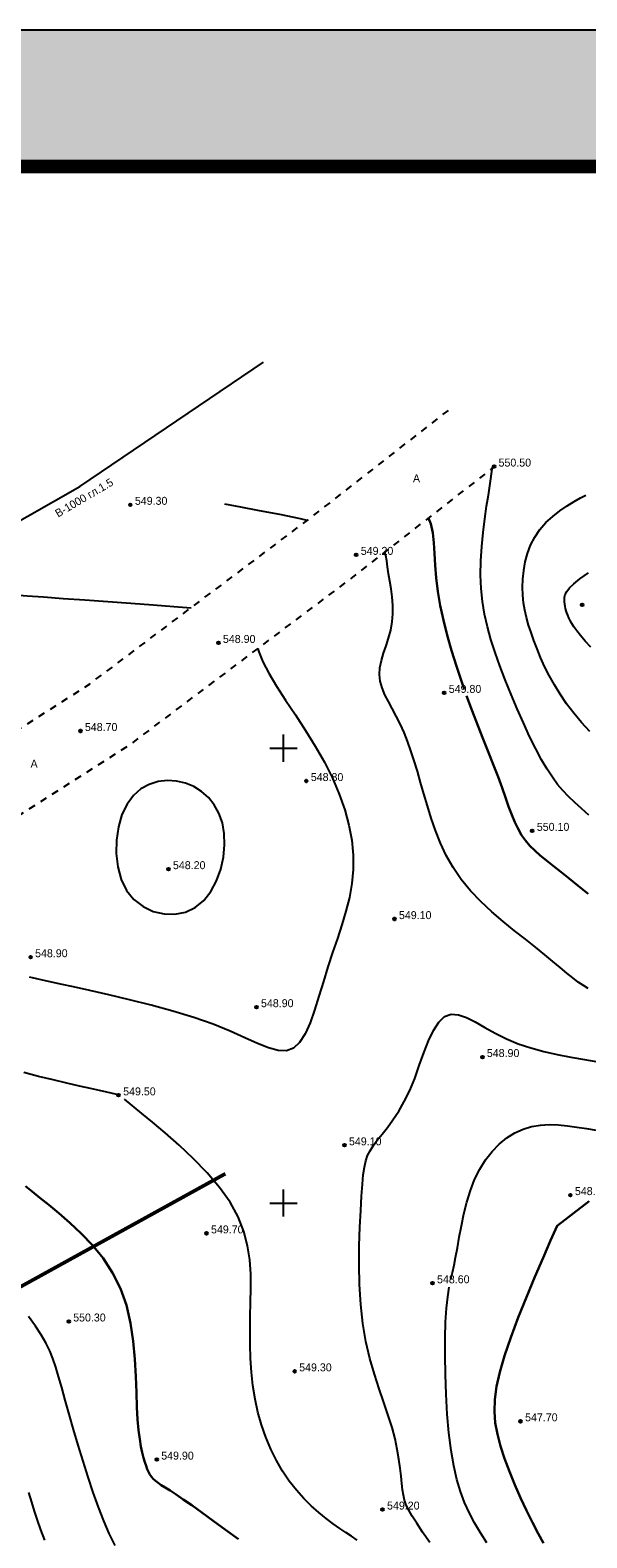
# Model space of a CAD drawing. Extents: x 10527 to 38813, y 13847 to 37526.
# Tile 987 of 1056: x 36025 to 36086, y 37051 to 37217. Entities that reach past the tile are written whole.
import ezdxf

# ---------------------------------------------------------------- set-up
doc = ezdxf.new("R2010")
doc.units = 0
doc.header["$LTSCALE"] = 0.5
doc.header["$MEASUREMENT"] = 0
doc.header["$PDMODE"] = 32
doc.header["$PDSIZE"] = 0.3
for name, pattern in [('CONTI', [0]), ('Д_ТРОТ_ТРУБА', [3, 1.5, -1.5]), ('ДОРОГИ_СТРОЯЩ', [9, 8, -1])]:
    doc.linetypes.add(name, pattern=pattern)
for name, color, linetype in [('(004) Точки рельефа', 7, 'Continuous'), ('(014) Водопровод', 5, 'ИК_Водопровод -------в--------'), ('(025) Дорога', 7, 'Continuous'), ('GORIZDEFAULT', 32, 'CONTI'), ('PI_TTDEFAULT', 5, 'CONTI'), ('SETKR', 2, 'CONTI'), ('ХХХ автодор (К)', 7, 'ИК_Водопровод -------в--------'), ('ХХХ оформление', 7, 'ИК_Водопровод -------в--------')]:
    doc.layers.add(name, color=color, linetype=linetype)
doc.layers.add('(032) Горизонтали утолщенные', color=32, linetype='Continuous', lineweight=30)
doc.layers.add('.', color=7, linetype='Continuous', lineweight=15)
doc.styles.add('BM-431', font='txt')
doc.styles.add('D-431', font='txt')
doc.styles.get("Standard").update_dxf_attribs({"font": 'times.ttf'})
doc.linetypes.add('ИК_Водопровод -------в--------', pattern='A,9,-0.6,["В",Standard,S=1.2,R=0,X=0,Y=-0.6],-1.2', length=10.8)

# ---------------------------------------------------------------- blocks, each defined once
blk = doc.blocks.new('BL_333')
at = {"color": 0}
for p, q in [((-1.5, 0), (1.5, 0)), ((0, -1.5), (0, 1.5))]:
    blk.add_line(p, q, dxfattribs=at)
blk = doc.blocks.new('gergrgrre')
at = {"layer": '(014) Водопровод', "elevation": 1.82, "flags": 128}
blk.add_lwpolyline([(359950.1, 4200775.95), (359978.95, 4200791.49), (360008.62, 4200807.48), (360029.1, 4200818.51), (360041.27, 4200825.07), (360070.41, 4200840.17), (360102.97, 4200858.83), (360166.6, 4200896.43), (360296.36, 4200972.48), (360388.58, 4201019.44), (360467.43, 4201064.15), (360558.05, 4201111.93), (360748.18, 4201205.15), (360877.58, 4201278.73), (360897.82, 4201292.4)], dxfattribs=at)
at = {"layer": '(025) Дорога', "linetype": 'Д_ТРОТ_ТРУБА', "flags": 128}
for points in [[(359950.77, 4200759.67), (360039.39, 4200802.61), (360068.13, 4200815.86), (360088.11, 4200826.11), (360107.65, 4200837.92), (360140.76, 4200859.72), (360175.04, 4200878.97), (360208.01, 4200897.64), (360269.11, 4200930.13), (360339.28, 4200967.95), (360367.33, 4200983.69), (360399.18, 4201001.39), (360435.85, 4201021), (360469.85, 4201037.68), (360521.22, 4201065.05), (360604.68, 4201110.68), (360643.59, 4201126.96), (360659.31, 4201134.03), (360687.24, 4201147.15), (360720.55, 4201164.53), (360747.85, 4201180.35), (360794.65, 4201206.54), (360847.36, 4201237.09), (360878.65, 4201257.01), (360902.72, 4201275.09), (360918.31, 4201287.23)], [(359954, 4200750.93), (360042.86, 4200795.4), (360071.63, 4200808.66), (360092.01, 4200819.12), (360111.92, 4200831.15), (360144.92, 4200852.88), (360178.97, 4200872), (360211.86, 4200890.63), (360272.89, 4200923.07), (360343.14, 4200960.94), (360371.23, 4200976.7), (360403.01, 4200994.36), (360439.5, 4201013.87), (360473.5, 4201030.56), (360525.02, 4201058.01), (360608.15, 4201103.46), (360646.67, 4201119.58), (360662.65, 4201126.76), (360690.79, 4201139.98), (360724.41, 4201157.51), (360751.81, 4201173.4), (360798.61, 4201199.58), (360851.52, 4201230.25), (360883.2, 4201250.43), (360907.58, 4201268.73), (360923.23, 4201280.92)]]:
    blk.add_lwpolyline(points, dxfattribs=at)
at = {"layer": '(032) Горизонтали утолщенные', "color": 32}
for points in [[(360919.88, 4201256.51, 550), (360919.73, 4201256.92, 550), (360919.59, 4201257.33, 550), (360919.03, 4201259.01, 550), (360918.5, 4201260.71, 550), (360918.02, 4201262.4, 550), (360917.6, 4201264.05, 550), (360917.25, 4201265.67, 550), (360916.98, 4201267.22, 550), (360916.79, 4201268.7, 550), (360916.68, 4201270.09, 550), (360916.62, 4201271.38, 550), (360916.56, 4201272.56, 550), (360916.45, 4201273.64, 550), (360916.23, 4201274.62, 550), (360915.96, 4201275.26, 550)], [(360933.52, 4201233.99, 550), (360932.44, 4201234.85, 550), (360931.44, 4201235.66, 550), (360930.52, 4201236.39, 550), (360929.69, 4201237.05, 550), (360928.94, 4201237.64, 550), (360928.26, 4201238.19, 550), (360927.65, 4201238.73, 550), (360927.11, 4201239.27, 550), (360926.63, 4201239.83, 550), (360926.19, 4201240.44, 550), (360925.81, 4201241.11, 550), (360925.46, 4201241.85, 550), (360925.12, 4201242.67, 550), (360924.78, 4201243.57, 550), (360924.43, 4201244.56, 550), (360924.05, 4201245.64, 550), (360923.61, 4201246.82, 550), (360923.12, 4201248.11, 550), (360922.58, 4201249.5, 550), (360921.99, 4201250.96, 550), (360921.39, 4201252.49, 550), (360920.77, 4201254.08, 550), (360920.16, 4201255.72, 550)], [(360928.62, 4201162.6, 548), (360928.03, 4201163.67, 548), (360927.4, 4201164.88, 548), (360926.75, 4201166.19, 548), (360926.09, 4201167.59, 548), (360925.45, 4201169.03, 548), (360924.86, 4201170.49, 548), (360924.33, 4201171.92, 548), (360923.88, 4201173.29, 548), (360923.54, 4201174.58, 548), (360923.31, 4201175.83, 548), (360923.22, 4201177.09, 548), (360923.26, 4201178.4, 548), (360923.45, 4201179.83, 548), (360923.8, 4201181.41, 548), (360924.32, 4201183.19, 548), (360925.01, 4201185.21, 548), (360925.83, 4201187.4, 548), (360926.73, 4201189.65, 548), (360927.66, 4201191.88, 548), (360928.57, 4201193.99, 548), (360929.4, 4201195.89, 548), (360930.11, 4201197.48, 548), (360933.64, 4201200.2, 548)], [(360895.04, 4201163.07, 550), (360893.62, 4201164.1, 550), (360892.27, 4201165.08, 550), (360891.02, 4201165.99, 550), (360889.91, 4201166.78, 550), (360888.97, 4201167.43, 550), (360888.18, 4201167.96, 550), (360887.53, 4201168.39, 550), (360886.99, 4201168.73, 550), (360886.56, 4201169.01, 550), (360886.2, 4201169.25, 550), (360885.91, 4201169.47, 550), (360885.67, 4201169.69, 550), (360885.47, 4201169.92, 550), (360885.3, 4201170.17, 550), (360885.15, 4201170.45, 550), (360885.01, 4201170.76, 550), (360884.88, 4201171.12, 550), (360884.74, 4201171.53, 550), (360884.6, 4201172.01, 550), (360884.46, 4201172.57, 550), (360884.31, 4201173.25, 550), (360884.18, 4201174.06, 550), (360884.05, 4201175.04, 550), (360883.95, 4201176.2, 550), (360883.87, 4201177.57, 550), (360883.82, 4201179.16, 550), (360883.76, 4201180.94, 550), (360883.66, 4201182.84, 550), (360883.48, 4201184.82, 550), (360883.18, 4201186.81, 550), (360882.72, 4201188.76, 550), (360882.07, 4201190.62, 550), (360881.2, 4201192.34, 550), (360880.15, 4201193.92, 550), (360878.99, 4201195.36, 550), (360877.75, 4201196.66, 550), (360876.5, 4201197.83, 550), (360875.29, 4201198.87, 550), (360874.18, 4201199.79, 550), (360873.2, 4201200.58, 550), (360872.36, 4201201.27, 550), (360871.63, 4201201.86, 550)]]:
    blk.add_polyline3d(points, dxfattribs=at)
at = {"layer": 'GORIZDEFAULT', "color": 32}
for points in [[(360933.61, 4201242.64, 550.5), (360932.79, 4201243.36, 550.5), (360932.05, 4201244.03, 550.5), (360931.38, 4201244.68, 550.5), (360930.76, 4201245.32, 550.5), (360930.17, 4201246.01, 550.5), (360929.6, 4201246.78, 550.5), (360929.02, 4201247.67, 550.5), (360928.41, 4201248.71, 550.5), (360927.76, 4201249.92, 550.5), (360927.09, 4201251.28, 550.5), (360926.4, 4201252.76, 550.5), (360925.71, 4201254.31, 550.5), (360925.04, 4201255.89, 550.5), (360924.41, 4201257.48, 550.5), (360923.82, 4201259.03, 550.5), (360923.29, 4201260.51, 550.5), (360922.83, 4201261.93, 550.5), (360922.44, 4201263.33, 550.5), (360922.13, 4201264.71, 550.5), (360921.9, 4201266.1, 550.5), (360921.75, 4201267.53, 550.5), (360921.69, 4201269.01, 550.5), (360921.72, 4201270.56, 550.5), (360921.82, 4201272.14, 550.5), (360921.97, 4201273.69, 550.5), (360922.16, 4201275.19, 550.5), (360922.36, 4201276.57, 550.5), (360922.56, 4201277.79, 550.5), (360922.72, 4201278.8, 550.5), (360923, 4201280.9, 550.5)], [(360933.71, 4201251.8, 551), (360932.81, 4201252.8, 551), (360931.96, 4201253.83, 551), (360931.16, 4201254.87, 551), (360930.45, 4201255.91, 551), (360929.81, 4201256.94, 551), (360929.24, 4201257.97, 551), (360928.74, 4201258.97, 551), (360928.3, 4201259.95, 551), (360927.91, 4201260.9, 551), (360927.56, 4201261.81, 551), (360927.25, 4201262.68, 551), (360926.98, 4201263.51, 551), (360926.75, 4201264.33, 551), (360926.57, 4201265.14, 551), (360926.43, 4201265.96, 551), (360926.35, 4201266.79, 551), (360926.32, 4201267.66, 551), (360926.34, 4201268.57, 551), (360926.44, 4201269.5, 551), (360926.61, 4201270.45, 551), (360926.86, 4201271.39, 551), (360927.2, 4201272.31, 551), (360927.65, 4201273.19, 551), (360928.21, 4201274.02, 551), (360928.88, 4201274.78, 551), (360929.63, 4201275.46, 551), (360930.43, 4201276.08, 551), (360931.23, 4201276.62, 551), (360932, 4201277.09, 551), (360932.69, 4201277.48, 551), (360933.28, 4201277.79, 551)], [(360902.62, 4201275.01, 549.5), (360901.89, 4201275.17, 549.5), (360899.59, 4201275.65, 549.5), (360897.35, 4201276.08, 549.5), (360895.3, 4201276.47, 549.5), (360893.55, 4201276.79, 549.5)], [(360933.83, 4201261.08, 551.5), (360933.2, 4201261.76, 551.5), (360932.68, 4201262.36, 551.5), (360932.27, 4201262.87, 551.5), (360931.95, 4201263.31, 551.5), (360931.72, 4201263.69, 551.5), (360931.54, 4201264.02, 551.5), (360931.41, 4201264.32, 551.5), (360931.3, 4201264.59, 551.5), (360931.2, 4201264.84, 551.5), (360931.12, 4201265.09, 551.5), (360931.05, 4201265.33, 551.5), (360931, 4201265.57, 551.5), (360930.96, 4201265.81, 551.5), (360930.93, 4201266.06, 551.5), (360930.92, 4201266.31, 551.5), (360930.94, 4201266.58, 551.5), (360931.01, 4201266.88, 551.5), (360931.18, 4201267.21, 551.5), (360931.48, 4201267.6, 551.5), (360931.95, 4201268.06, 551.5), (360932.63, 4201268.61, 551.5), (360933.56, 4201269.25, 551.5)], [(360933.54, 4201223.58, 549.5), (360933.01, 4201223.89, 549.5), (360932.44, 4201224.28, 549.5), (360931.84, 4201224.74, 549.5), (360931.18, 4201225.27, 549.5), (360930.46, 4201225.87, 549.5), (360929.65, 4201226.55, 549.5), (360928.75, 4201227.29, 549.5), (360927.74, 4201228.1, 549.5), (360926.62, 4201228.98, 549.5), (360925.42, 4201229.92, 549.5), (360924.17, 4201230.93, 549.5), (360922.92, 4201231.99, 549.5), (360921.71, 4201233.12, 549.5), (360920.57, 4201234.31, 549.5), (360919.54, 4201235.56, 549.5), (360918.66, 4201236.86, 549.5), (360917.91, 4201238.2, 549.5), (360917.27, 4201239.56, 549.5), (360916.73, 4201240.94, 549.5), (360916.26, 4201242.31, 549.5), (360915.84, 4201243.66, 549.5), (360915.46, 4201244.97, 549.5), (360915.09, 4201246.23, 549.5), (360914.74, 4201247.44, 549.5), (360914.39, 4201248.6, 549.5), (360914.03, 4201249.7, 549.5), (360913.66, 4201250.74, 549.5), (360913.27, 4201251.72, 549.5), (360912.86, 4201252.65, 549.5), (360912.42, 4201253.51, 549.5), (360911.98, 4201254.33, 549.5), (360911.55, 4201255.11, 549.5), (360911.17, 4201255.86, 549.5), (360910.87, 4201256.6, 549.5), (360910.66, 4201257.33, 549.5), (360910.57, 4201258.07, 549.5), (360910.62, 4201258.83, 549.5), (360910.78, 4201259.61, 549.5), (360911.01, 4201260.42, 549.5), (360911.29, 4201261.24, 549.5), (360911.56, 4201262.09, 549.5), (360911.8, 4201262.96, 549.5), (360911.98, 4201263.85, 549.5), (360912.05, 4201264.76, 549.5), (360912.04, 4201265.68, 549.5), (360911.96, 4201266.6, 549.5), (360911.84, 4201267.49, 549.5), (360911.71, 4201268.35, 549.5), (360911.57, 4201269.16, 549.5), (360911.46, 4201269.9, 549.5), (360911.38, 4201270.57, 549.5), (360911.27, 4201271.16, 549.5), (360911.14, 4201271.51, 549.5)], [(360870.45, 4201266.82, 549), (360871.81, 4201266.73, 549), (360873.61, 4201266.61, 549), (360875.76, 4201266.45, 549), (360878.15, 4201266.28, 549), (360880.67, 4201266.1, 549), (360883.21, 4201265.91, 549), (360885.67, 4201265.73, 549), (360887.93, 4201265.56, 549), (360889.84, 4201265.42, 549)], [(360897.18, 4201260.92, 549), (360897.28, 4201260.57, 549), (360897.72, 4201259.48, 549), (360898.38, 4201258.22, 549), (360899.24, 4201256.81, 549), (360900.23, 4201255.27, 549), (360901.31, 4201253.64, 549), (360902.42, 4201251.94, 549), (360903.5, 4201250.2, 549), (360904.51, 4201248.43, 549), (360905.39, 4201246.68, 549), (360906.13, 4201244.94, 549), (360906.74, 4201243.22, 549), (360907.2, 4201241.53, 549), (360907.51, 4201239.87, 549), (360907.67, 4201238.24, 549), (360907.68, 4201236.65, 549), (360907.54, 4201235.1, 549), (360907.26, 4201233.58, 549), (360906.88, 4201232.07, 549), (360906.43, 4201230.57, 549), (360905.93, 4201229.06, 549), (360905.4, 4201227.53, 549), (360904.89, 4201225.95, 549), (360904.39, 4201224.34, 549), (360903.91, 4201222.74, 549), (360903.43, 4201221.21, 549), (360902.93, 4201219.81, 549), (360902.38, 4201218.6, 549), (360901.78, 4201217.64, 549), (360901.1, 4201217, 549), (360900.32, 4201216.72, 549), (360899.42, 4201216.75, 549), (360898.37, 4201217.04, 549), (360897.16, 4201217.53, 549), (360895.75, 4201218.17, 549), (360894.12, 4201218.9, 549), (360892.25, 4201219.65, 549), (360890.13, 4201220.38, 549), (360887.83, 4201221.08, 549), (360885.44, 4201221.73, 549), (360883.07, 4201222.33, 549), (360880.79, 4201222.87, 549), (360878.71, 4201223.35, 549), (360876.91, 4201223.74, 549), (360875.46, 4201224.05, 549), (360874.34, 4201224.3, 549), (360873.49, 4201224.48, 549), (360872.87, 4201224.62, 549), (360872.4, 4201224.73, 549), (360872.05, 4201224.81, 549)], [(360882.73, 4201234.36, 548.5), (360883.55, 4201233.35, 548.5), (360884.55, 4201232.58, 548.5), (360885.67, 4201232.05, 548.5), (360886.86, 4201231.77, 548.5), (360888.06, 4201231.73, 548.5), (360889.23, 4201231.97, 548.5), (360890.3, 4201232.47, 548.5), (360891.23, 4201233.25, 548.5), (360892.01, 4201234.24, 548.5), (360892.64, 4201235.41, 548.5), (360893.1, 4201236.68, 548.5), (360893.4, 4201238.01, 548.5), (360893.53, 4201239.35, 548.5), (360893.49, 4201240.62, 548.5), (360893.28, 4201241.79, 548.5), (360892.9, 4201242.84, 548.5), (360892.39, 4201243.77, 548.5), (360891.74, 4201244.57, 548.5), (360890.99, 4201245.23, 548.5), (360890.14, 4201245.76, 548.5), (360889.22, 4201246.14, 548.5), (360888.24, 4201246.36, 548.5), (360887.23, 4201246.42, 548.5), (360886.22, 4201246.31, 548.5), (360885.24, 4201246.01, 548.5), (360884.32, 4201245.5, 548.5), (360883.49, 4201244.79, 548.5), (360882.79, 4201243.84, 548.5), (360882.23, 4201242.68, 548.5), (360881.84, 4201241.34, 548.5), (360881.62, 4201239.89, 548.5), (360881.59, 4201238.4, 548.5), (360881.76, 4201236.94, 548.5), (360882.14, 4201235.57, 548.5), (360882.73, 4201234.36, 548.5)], [(360916.12, 4201162.68, 549), (360915.31, 4201163.84, 549), (360914.67, 4201164.8, 549), (360914.17, 4201165.58, 549), (360913.79, 4201166.24, 549), (360913.52, 4201166.81, 549), (360913.33, 4201167.34, 549), (360913.2, 4201167.88, 549), (360913.11, 4201168.48, 549), (360913.03, 4201169.18, 549), (360912.94, 4201169.97, 549), (360912.85, 4201170.86, 549), (360912.71, 4201171.84, 549), (360912.53, 4201172.91, 549), (360912.28, 4201174.07, 549), (360911.95, 4201175.32, 549), (360911.54, 4201176.64, 549), (360911.05, 4201178.06, 549), (360910.53, 4201179.58, 549), (360910.01, 4201181.2, 549), (360909.52, 4201182.93, 549), (360909.08, 4201184.78, 549), (360908.73, 4201186.76, 549), (360908.5, 4201188.86, 549), (360908.37, 4201191.03, 549), (360908.32, 4201193.21, 549), (360908.34, 4201195.34, 549), (360908.41, 4201197.35, 549), (360908.5, 4201199.18, 549), (360908.59, 4201200.76, 549), (360908.69, 4201202.06, 549), (360908.78, 4201203.1, 549), (360908.9, 4201203.94, 549), (360909.05, 4201204.62, 549), (360909.26, 4201205.21, 549), (360909.53, 4201205.75, 549), (360909.89, 4201206.3, 549), (360910.33, 4201206.89, 549), (360910.86, 4201207.56, 549), (360911.44, 4201208.31, 549), (360912.05, 4201209.15, 549), (360912.68, 4201210.1, 549), (360913.3, 4201211.17, 549), (360913.89, 4201212.37, 549), (360914.44, 4201213.7, 549), (360914.95, 4201215.1, 549), (360915.46, 4201216.5, 549), (360915.97, 4201217.81, 549), (360916.5, 4201218.96, 549), (360917.08, 4201219.88, 549), (360917.72, 4201220.5, 549), (360918.45, 4201220.75, 549), (360919.25, 4201220.69, 549), (360920.14, 4201220.38, 549), (360921.11, 4201219.9, 549), (360922.17, 4201219.3, 549), (360923.31, 4201218.66, 549), (360924.54, 4201218.04, 549), (360925.84, 4201217.5, 549), (360927.22, 4201217.04, 549), (360928.65, 4201216.65, 549), (360930.12, 4201216.32, 549), (360931.61, 4201216.02, 549), (360933.11, 4201215.76, 549), (360934.6, 4201215.52, 549)], [(360918.42, 4201191.62, 548.5), (360918.59, 4201192.38, 548.5), (360918.77, 4201193.16, 548.5), (360918.95, 4201194.02, 548.5), (360919.15, 4201195.08, 548.5), (360919.35, 4201196.25, 548.5), (360919.58, 4201197.5, 548.5), (360919.86, 4201198.8, 548.5), (360920.18, 4201200.1, 548.5), (360920.57, 4201201.38, 548.5), (360921.04, 4201202.6, 548.5), (360921.6, 4201203.72, 548.5), (360922.25, 4201204.75, 548.5), (360922.97, 4201205.67, 548.5), (360923.75, 4201206.47, 548.5), (360924.58, 4201207.15, 548.5), (360925.46, 4201207.71, 548.5), (360926.37, 4201208.13, 548.5), (360927.31, 4201208.4, 548.5), (360928.27, 4201208.56, 548.5), (360929.24, 4201208.61, 548.5), (360930.24, 4201208.58, 548.5), (360931.25, 4201208.49, 548.5), (360932.29, 4201208.35, 548.5), (360933.34, 4201208.19, 548.5), (360934.4, 4201208.01, 548.5)], [(360881.86, 4201211.89, 549.5), (360879.77, 4201212.36, 549.5), (360878.76, 4201212.58, 549.5), (360877.54, 4201212.84, 549.5), (360876.15, 4201213.16, 549.5), (360874.65, 4201213.52, 549.5), (360873.06, 4201213.92, 549.5), (360871.42, 4201214.36, 549.5)], [(360908.1, 4201162.96, 549.5), (360907.49, 4201163.38, 549.5), (360906.86, 4201163.79, 549.5), (360906.2, 4201164.23, 549.5), (360905.47, 4201164.74, 549.5), (360904.69, 4201165.32, 549.5), (360903.88, 4201165.98, 549.5), (360903.06, 4201166.71, 549.5), (360902.23, 4201167.53, 549.5), (360901.42, 4201168.44, 549.5), (360900.64, 4201169.44, 549.5), (360899.91, 4201170.52, 549.5), (360899.24, 4201171.69, 549.5), (360898.62, 4201172.94, 549.5), (360898.07, 4201174.25, 549.5), (360897.59, 4201175.61, 549.5), (360897.19, 4201177.02, 549.5), (360896.87, 4201178.46, 549.5), (360896.64, 4201179.93, 549.5), (360896.48, 4201181.42, 549.5), (360896.38, 4201182.93, 549.5), (360896.34, 4201184.46, 549.5), (360896.33, 4201186, 549.5), (360896.35, 4201187.54, 549.5), (360896.39, 4201189.08, 549.5), (360896.41, 4201190.63, 549.5), (360896.4, 4201192.18, 549.5), (360896.29, 4201193.74, 549.5), (360896.06, 4201195.31, 549.5), (360895.65, 4201196.88, 549.5), (360895.03, 4201198.48, 549.5), (360894.15, 4201200.09, 549.5), (360892.98, 4201201.72, 549.5), (360891.6, 4201203.33, 549.5), (360890.08, 4201204.89, 549.5), (360888.52, 4201206.36, 549.5), (360887, 4201207.7, 549.5), (360885.6, 4201208.87, 549.5), (360884.42, 4201209.84, 549.5), (360882.51, 4201211.4, 549.5)], [(360873.75, 4201162.93, 551), (360873.3, 4201164.09, 551), (360872.93, 4201165.14, 551), (360872.6, 4201166.12, 551), (360872.3, 4201167.12, 551), (360871.99, 4201168.18, 551)], [(360881.48, 4201162.36, 550.5), (360880.83, 4201163.67, 550.5), (360880.22, 4201165.07, 550.5), (360879.64, 4201166.57, 550.5), (360879.07, 4201168.17, 550.5), (360878.5, 4201169.86, 550.5), (360877.95, 4201171.62, 550.5), (360877.41, 4201173.38, 550.5), (360876.9, 4201175.12, 550.5), (360876.42, 4201176.79, 550.5), (360875.98, 4201178.34, 550.5), (360875.6, 4201179.73, 550.5), (360875.26, 4201180.93, 550.5), (360874.94, 4201181.97, 550.5), (360874.63, 4201182.9, 550.5), (360874.28, 4201183.77, 550.5), (360873.86, 4201184.62, 550.5), (360873.35, 4201185.5, 550.5), (360872.71, 4201186.45, 550.5), (360871.93, 4201187.51, 550.5)], [(360922.37, 4201162.64, 548.5), (360921.67, 4201163.76, 548.5), (360921.03, 4201164.84, 548.5), (360920.46, 4201165.93, 548.5), (360919.94, 4201167.07, 548.5), (360919.48, 4201168.28, 548.5), (360919.08, 4201169.62, 548.5), (360918.74, 4201171.11, 548.5), (360918.45, 4201172.81, 548.5), (360918.21, 4201174.73, 548.5), (360918.03, 4201176.81, 548.5), (360917.9, 4201178.98, 548.5), (360917.82, 4201181.15, 548.5), (360917.78, 4201183.25, 548.5), (360917.79, 4201185.19, 548.5), (360917.84, 4201186.9, 548.5), (360917.94, 4201188.44, 548.5), (360918.07, 4201189.69, 548.5), (360918.24, 4201190.74, 548.5)]]:
    blk.add_polyline3d(points, dxfattribs=at)
at = {"layer": 'PI_TTDEFAULT', "color": 5}
for p in [(360923.18, 4201280.93, 550.5), (360883.15, 4201276.73, 549.3), (360908.01, 4201271.24, 549.2), (360932.87, 4201265.75, 551.7), (360892.84, 4201261.56, 548.9), (360917.69, 4201256.07, 549.8), (360877.66, 4201251.87, 548.7), (360902.52, 4201246.38, 548.8), (360927.38, 4201240.9, 550.1), (360887.35, 4201236.7, 548.2), (360912.21, 4201231.21, 549.1), (360872.18, 4201227.01, 548.9), (360897.03, 4201221.53, 548.9), (360921.89, 4201216.04, 548.9), (360881.86, 4201211.84, 549.5), (360906.72, 4201206.35, 549.1), (360931.57, 4201200.87, 548), (360891.54, 4201196.67, 549.7), (360916.4, 4201191.18, 548.6), (360876.37, 4201186.98, 550.3), (360901.23, 4201181.5, 549.3), (360926.09, 4201176.01, 547.7), (360886.06, 4201171.81, 549.9), (360910.91, 4201166.32, 549.2)]:
    blk.add_point(p, dxfattribs=at)
at = {"layer": 'SETKR', "color": 92}
for p in [(360900, 4201250), (360900, 4201200)]:
    blk.add_blockref('BL_333', p, dxfattribs=at)
at = {"layer": '(004) Точки рельефа', "style": 'D-431'}
for s, p in [('550.50', (360923.67, 4201280.93)), ('549.30', (360883.65, 4201276.73)), ('549.20', (360908.51, 4201271.23)), ('548.90', (360893.34, 4201261.55)), ('549.80', (360918.19, 4201256.06)), ('548.70', (360878.15, 4201251.87)), ('548.80', (360903.01, 4201246.37)), ('550.10', (360927.88, 4201240.9)), ('548.20', (360887.84, 4201236.69)), ('549.10', (360912.71, 4201231.2)), ('548.90', (360872.67, 4201227.01)), ('548.90', (360897.53, 4201221.52)), ('548.90', (360922.38, 4201216.04)), ('549.50', (360882.36, 4201211.83)), ('549.10', (360907.21, 4201206.34)), ('548.00', (360932.07, 4201200.87)), ('549.70', (360892.03, 4201196.66)), ('548.60', (360916.9, 4201191.18)), ('550.30', (360876.86, 4201186.98)), ('549.30', (360901.73, 4201181.5)), ('547.70', (360926.59, 4201176.01)), ('549.90', (360886.55, 4201171.8)), ('549.20', (360911.4, 4201166.31))]:
    blk.add_text(s, height=0.875, dxfattribs=at).set_placement(p)
at = {"layer": '(014) Водопровод', "color": 0, "linetype": 'Continuous', "style": 'BM-431'}
blk.add_text('В-1000 гл.1.5', height=0.875, rotation=30.4392, dxfattribs=at).set_placement((360875.2, 4201275.32))
at = {"layer": '(025) Дорога', "linetype": 'ДОРОГИ_СТРОЯЩ', "style": 'BM-431'}
for p in [(360914.25, 4201279.2, -555.02), (360872.17, 4201247.84, -555.02)]:
    blk.add_text('A', height=0.875, dxfattribs=at).set_placement(p)

msp = doc.modelspace()

# ---------------------------------------------------------------- hatches: boundary and pattern name
at = {"layer": '.', "ltscale": 0.149071}
h = msp.add_hatch(color=256, dxfattribs=at)
h.dxf.hatch_style = 1
h.set_gradient(color1=(255, 255, 255), tint=1)
h.paths.add_polyline_path([(35043.297, 36082.013), (36343.297, 36082.013), (36343.297, 37217.013), (35043.297, 37217.013)])
h.paths.add_polyline_path([(35058.297, 37202.013), (36328.297, 37202.013), (36328.297, 36097.013), (35058.297, 36097.013)], flags=16)

# ---------------------------------------------------------------- linework, layer by layer
at = {"color": 1, "ltscale": 0.149071, "const_width": 0.4}
msp.add_lwpolyline([(35121.388, 36581.449), (36046.666, 37091.34)], dxfattribs=at)
at = {"layer": 'ХХХ автодор (К)', "linetype": 'ByBlock', "ltscale": 2, "elevation": 533.015}
msp.add_lwpolyline([(35043.297, 36082.013), (36343.297, 36082.013), (36343.297, 37217.013), (35043.297, 37217.013)], close=True, dxfattribs=at)
msp.add_lwpolyline([(35043.297, 36082.013), (36343.297, 36082.013), (36343.297, 37217.013), (35043.297, 37217.013)], close=True, dxfattribs=at)
at = {"layer": 'ХХХ оформление', "color": 12, "linetype": 'ByBlock', "ltscale": 1000, "const_width": 1.5, "elevation": 533.015}
msp.add_lwpolyline([(35058.297, 36097.013), (36328.297, 36097.013), (36328.297, 37202.013), (35058.297, 37202.013)], close=True, dxfattribs=at)
msp.add_lwpolyline([(35058.297, 36097.013), (36328.297, 36097.013), (36328.297, 37202.013), (35058.297, 37202.013)], close=True, dxfattribs=at)

# ---------------------------------------------------------------- block references
at = {"linetype": 'Continuous'}
msp.add_blockref('gergrgrre', (-324846.944, -4164111.878), dxfattribs=at)

# ---------------------------------------------------------------- texts
at = {"layer": 'ХХХ оформление', "color": 12, "insert": (35086.105, 37162.039, 510.744), "char_height": 12, "width": 702.70489, "attachment_point": 1}
msp.add_mtext('\\pi19.36256;{\\fTimes New Roman|b1|i0|c204|p18;\\C256;Surxondaryo viloyati Bandixon tumani Boysun 2-uchastka massivi Quduqsoy mahallasi \\P\\pi18.0273;hududidan “Erkin iqtisodiy zona” tashkil qilish uchun rejalashtirilgan yer maydonining \\H1.1359x; \\H0.88036x;\\P\\pi307.53163;Bosh rejasi.\\H1.0906x; }', dxfattribs=at)

doc.saveas('drawing.dxf')
